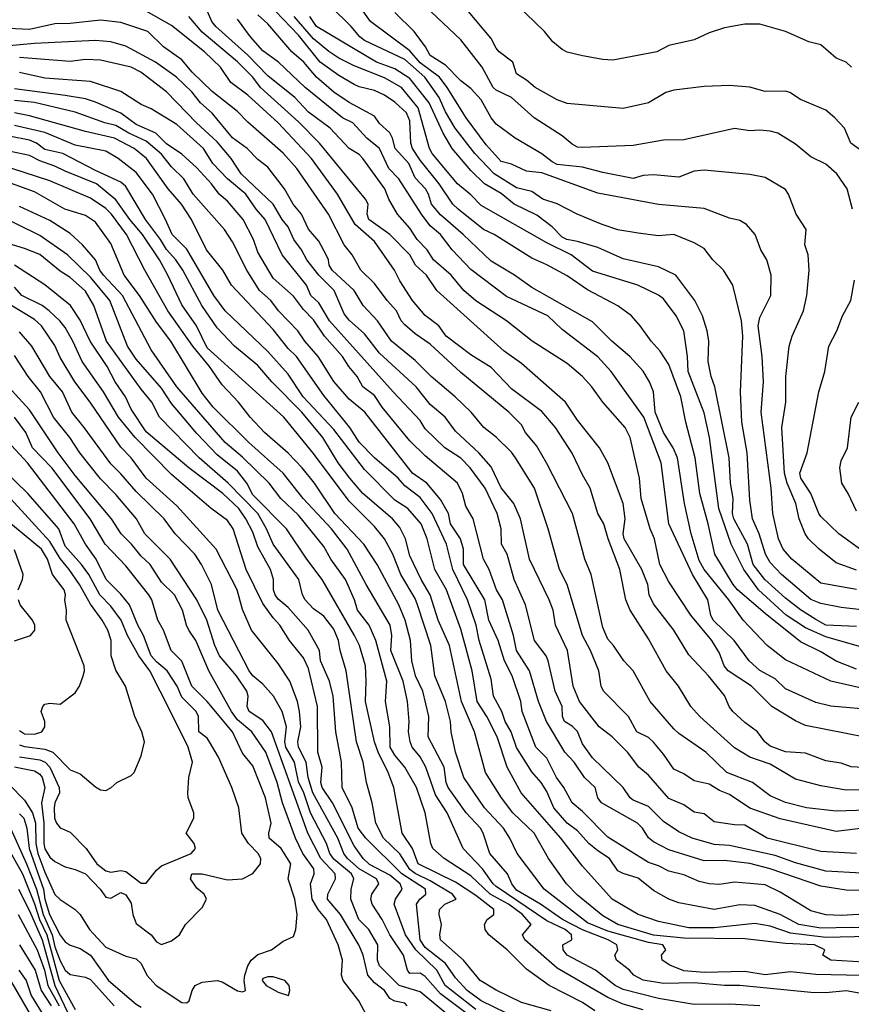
# Model space of a CAD drawing. Header units: metres. Extents: x -51132 to -49532, y -231222 to -229437.
# Tile 476 of 656: x -49886 to -49804, y -230517 to -230420. Entities that reach past the tile are written whole.
import ezdxf

# ---------------------------------------------------------------- set-up
doc = ezdxf.new("R2010")
doc.units = ezdxf.units.M
for name, color, linetype in [('CONTOUR_HALF', 8, 'Continuous'), ('CONTOUR_INDEX', 1, 'Continuous'), ('CONTOUR_INTER', 3, 'Continuous')]:
    doc.layers.add(name, color=color, linetype=linetype)

msp = doc.modelspace()

# ---------------------------------------------------------------- linework, layer by layer
at = {"layer": 'CONTOUR_HALF'}
for points, elevation in [([(-49803.08, -230478.254), (-49805.08, -230478.005), (-49807.08, -230477.609), (-49808.08, -230477.207), (-49810.943, -230474.759), (-49812.08, -230473.575), (-49812.538, -230472.759), (-49813.157, -230470.759), (-49813.828, -230469.259), (-49814.08, -230467.421), (-49814.337, -230462.759), (-49814.856, -230459.759), (-49814.999, -230456.759), (-49814.761, -230451.259), (-49814.901, -230449.759), (-49815.771, -230446.259), (-49816.666, -230444.759), (-49817.712, -230443.759), (-49818.58, -230442.635), (-49819.58, -230442.06), (-49821.58, -230441.266), (-49823.08, -230441.394), (-49825.08, -230441.12), (-49827.08, -230440.779), (-49828.628, -230440.259), (-49831.101, -230439.259), (-49833.08, -230438.22), (-49834.474, -230437.759), (-49835.58, -230437.007), (-49837.08, -230436.641), (-49839.295, -230435.259), (-49841.178, -230433.259), (-49843.114, -230430.759), (-49844.08, -230429.146), (-49844.708, -230427.759), (-49846.121, -230425.759), (-49848.08, -230424.009), (-49852.08, -230422.123), (-49852.523, -230421.759), (-49853.365, -230420.759), (-49855.426, -230418.759)], 76.5), ([(-49803.08, -230495.99), (-49804.58, -230496.019), (-49807.08, -230495.575), (-49809.58, -230494.935), (-49812.08, -230493.438), (-49814.08, -230492.758), (-49815.58, -230491.83), (-49819.018, -230488.759), (-49819.898, -230487.759), (-49821.104, -230485.759), (-49822.316, -230484.259), (-49824.08, -230481.096), (-49825.875, -230478.259), (-49826.307, -230477.259), (-49826.893, -230474.259), (-49828.046, -230471.259), (-49828.484, -230469.759), (-49829.073, -230468.759), (-49829.814, -230466.259), (-49830.58, -230464.938), (-49831.58, -230462.808), (-49833.238, -230460.259), (-49834.58, -230458.678), (-49837.58, -230456.448), (-49839.58, -230454.345), (-49841.58, -230453.105), (-49844.017, -230451.259), (-49844.728, -230450.259), (-49846.08, -230449.231), (-49847.345, -230447.759), (-49848.58, -230445.814), (-49849.102, -230444.759), (-49851.08, -230441.944), (-49852.989, -230440.259), (-49854.723, -230437.259), (-49857.293, -230433.759), (-49860.588, -230430.259), (-49863.58, -230427.516), (-49865.235, -230426.259), (-49866.27, -230424.759), (-49867.836, -230423.259), (-49871.08, -230420.643), (-49873.58, -230419.241)], 72.5), ([(-49802.58, -230490.837), (-49808.58, -230489.631), (-49809.58, -230489.193), (-49811.921, -230487.759), (-49813.905, -230485.759), (-49816.229, -230484.259), (-49816.605, -230483.759), (-49817.08, -230482.501), (-49817.829, -230481.259), (-49819.899, -230478.759), (-49822.08, -230475.474), (-49822.956, -230473.759), (-49823.486, -230471.259), (-49823.912, -230470.259), (-49824.782, -230467.259), (-49824.963, -230465.259), (-49825.877, -230461.259), (-49826.375, -230460.259), (-49828.58, -230457.782), (-49829.64, -230456.259), (-49830.588, -230455.259), (-49832.08, -230453.968), (-49835.521, -230451.759), (-49838.08, -230449.754), (-49841.08, -230447.783), (-49842.26, -230446.759), (-49843.512, -230445.259), (-49845.268, -230443.759), (-49845.878, -230442.759), (-49846.888, -230441.759), (-49847.58, -230440.619), (-49848.798, -230439.259), (-49849.675, -230437.759), (-49850.06, -230436.759), (-49852.215, -230433.759), (-49852.58, -230433.375), (-49853.58, -230432.767), (-49855.466, -230430.759), (-49857.58, -230429.19), (-49858.942, -230427.759), (-49861.58, -230425.607), (-49863.58, -230423.591), (-49866.727, -230420.759), (-49867.124, -230420.259), (-49867.55, -230419.259)], 73.5), ([(-49803.08, -230485.964), (-49806.08, -230485.268), (-49810.58, -230483.16), (-49812.363, -230481.759), (-49814.725, -230479.259), (-49816.164, -230477.259), (-49818.58, -230474.279), (-49819.08, -230473.375), (-49819.865, -230470.759), (-49820.505, -230467.759), (-49821.207, -230463.259), (-49821.627, -230462.259), (-49822.595, -230460.759), (-49823.416, -230458.759), (-49823.593, -230456.759), (-49823.978, -230455.759), (-49824.58, -230454.716), (-49825.925, -230453.259), (-49827.669, -230451.759), (-49829.58, -230449.865), (-49835.58, -230446.489), (-49837.271, -230445.259), (-49839.58, -230443.885), (-49842.328, -230441.259), (-49844.58, -230439.323), (-49845.464, -230438.259), (-49845.77, -230437.259), (-49846.061, -230436.759), (-49847.08, -230435.666), (-49847.684, -230434.259), (-49849.039, -230432.759), (-49849.299, -230431.759), (-49849.58, -230431.235), (-49850.58, -230430.319), (-49851.08, -230429.586), (-49853.58, -230428.25), (-49855.08, -230427.211), (-49856.81, -230425.759), (-49858.033, -230424.259), (-49859.235, -230423.259), (-49861.58, -230420.491), (-49862.58, -230419.593)], 74.5), ([(-49802.58, -230482.052), (-49806.58, -230480.902), (-49808.58, -230480.004), (-49810.507, -230478.759), (-49813.23, -230476.259), (-49814.687, -230474.259), (-49815.935, -230471.759), (-49817.128, -230468.259), (-49818.052, -230461.259), (-49818.58, -230458.817), (-49820.165, -230454.759), (-49820.227, -230453.259), (-49820.601, -230450.759), (-49821.34, -230449.259), (-49822.58, -230447.574), (-49823.08, -230447.222), (-49825.107, -230446.259), (-49829.58, -230444.868), (-49831.696, -230443.259), (-49834.08, -230442.062), (-49840.58, -230438.408), (-49841.58, -230437.336), (-49842.903, -230436.259), (-49845.39, -230433.259), (-49845.654, -230432.759), (-49846.762, -230428.759), (-49848.429, -230426.759), (-49850.08, -230425.805), (-49853.08, -230424.639), (-49854.58, -230423.864), (-49855.58, -230423.208), (-49857.08, -230421.951), (-49859.005, -230419.759)], 75.5), ([(-49803.58, -230474.343), (-49805.58, -230473.599), (-49807.262, -230472.259), (-49808.286, -230471.259), (-49808.631, -230470.759), (-49809.226, -230469.259), (-49809.55, -230467.759), (-49810.39, -230465.759), (-49810.676, -230464.759), (-49810.921, -230460.259), (-49810.546, -230457.759), (-49810.548, -230455.259), (-49810.201, -230452.259), (-49809.902, -230451.259), (-49808.801, -230448.759), (-49808.45, -230447.259), (-49808.237, -230444.759), (-49808.332, -230443.259), (-49808.659, -230442.259), (-49808.53, -230440.759), (-49809.525, -230439.259), (-49810.274, -230437.259), (-49810.58, -230436.813), (-49812.58, -230435.646), (-49814.08, -230435.337), (-49818.58, -230434.915), (-49819.58, -230435.001), (-49821.08, -230435.59), (-49823.58, -230435.355), (-49824.58, -230435.445), (-49825.58, -230435.717), (-49828.58, -230435.156), (-49830.58, -230434.605), (-49833.08, -230434.364), (-49833.58, -230434.104), (-49834.58, -230433.284), (-49837.222, -230431.759), (-49839.08, -230430.378), (-49839.564, -230429.759), (-49840.58, -230427.971), (-49841.58, -230426.864), (-49842.58, -230426.114), (-49844.08, -230424.554), (-49845.58, -230423.595), (-49846.046, -230422.759), (-49847.172, -230421.259), (-49849.08, -230419.358)], 77.5), ([(-49802.58, -230433.376), (-49804.118, -230432.259), (-49804.762, -230430.759), (-49805.695, -230429.759), (-49806.58, -230428.982), (-49809.08, -230427.943), (-49810.141, -230427.259), (-49810.58, -230427.133), (-49812.58, -230427.15), (-49814.08, -230426.73), (-49816.08, -230426.551), (-49818.58, -230426.669), (-49821.58, -230427.032), (-49822.347, -230427.259), (-49824.08, -230428.288), (-49826.58, -230428.846), (-49832.08, -230428.353), (-49833.08, -230427.974), (-49835.239, -230426.759), (-49836.08, -230426.044), (-49837.08, -230425.417), (-49837.435, -230424.259), (-49838.788, -230423.259), (-49839.08, -230422.89), (-49839.58, -230421.926), (-49841.798, -230419.259)], 78.5), ([(-49802.08, -230499.659), (-49805.58, -230500.087), (-49811.08, -230498.83), (-49814.08, -230497.787), (-49816.08, -230496.445), (-49817.08, -230496.03), (-49818.08, -230495.436), (-49819.58, -230495.099), (-49820.58, -230494.405), (-49821.58, -230493.945), (-49822.58, -230492.453), (-49823.58, -230491.269), (-49824.08, -230490.835), (-49825.208, -230490.259), (-49826.049, -230488.759), (-49828.506, -230486.259), (-49828.728, -230485.759), (-49828.975, -230484.259), (-49829.797, -230482.259), (-49830.569, -230480.759), (-49832.092, -230475.759), (-49832.841, -230474.259), (-49833.954, -230470.259), (-49835.309, -230466.259), (-49837.176, -230463.259), (-49837.58, -230462.688), (-49839.08, -230461.207), (-49840.304, -230460.259), (-49841.566, -230458.759), (-49843.121, -230457.259), (-49845.504, -230455.259), (-49847.08, -230453.674), (-49849.403, -230451.759), (-49850.778, -230449.759), (-49852.191, -230448.259), (-49853.084, -230446.759), (-49855.262, -230444.759), (-49855.552, -230444.259), (-49855.609, -230443.759), (-49855.836, -230443.259), (-49856.58, -230441.923), (-49857.58, -230440.734), (-49858.288, -230439.259), (-49859.094, -230438.259), (-49859.95, -230436.759), (-49861.58, -230434.604), (-49862.58, -230433.848), (-49863.636, -230432.759), (-49865.08, -230431.739), (-49867.08, -230429.29), (-49868.23, -230428.259), (-49869.08, -230427.2), (-49870.605, -230425.759), (-49872.679, -230424.259), (-49875.58, -230422.678), (-49877.08, -230422.269), (-49878.58, -230422.126), (-49884.58, -230422.41), (-49887.08, -230422.661)], 71.5), ([(-49803.08, -230504.193), (-49806.58, -230504.011), (-49809.58, -230503.171), (-49811.58, -230502.461), (-49816.08, -230501.458), (-49817.58, -230501.374), (-49819.769, -230500.759), (-49821.08, -230500.132), (-49822.58, -230499.106), (-49824.08, -230497.609), (-49825.58, -230496.993), (-49825.887, -230496.759), (-49826.563, -230495.759), (-49829.58, -230492.826), (-49830.58, -230491.457), (-49831.08, -230490.218), (-49831.58, -230489.715), (-49832.337, -230489.259), (-49832.535, -230488.759), (-49832.591, -230487.759), (-49833.285, -230486.259), (-49833.959, -230483.259), (-49834.17, -230482.759), (-49835.317, -230481.259), (-49836.194, -230477.759), (-49837.313, -230475.259), (-49838.017, -230472.759), (-49838.573, -230471.759), (-49838.597, -230470.259), (-49838.971, -230468.759), (-49840.169, -230466.259), (-49841.657, -230464.259), (-49842.58, -230463.278), (-49844.16, -230462.259), (-49846.08, -230460.403), (-49846.58, -230459.569), (-49849.247, -230456.759), (-49855.502, -230449.759), (-49856.58, -230447.998), (-49857.351, -230447.259), (-49857.784, -230446.259), (-49860.171, -230443.259), (-49861.845, -230439.759), (-49862.76, -230438.759), (-49863.765, -230437.259), (-49865.58, -230435.767), (-49867.016, -230434.259), (-49867.941, -230432.759), (-49870.58, -230430.418), (-49873.08, -230428.879), (-49874.08, -230428.437), (-49876.08, -230427.153), (-49879.08, -230426.177), (-49883.58, -230425.828), (-49886.08, -230425.275)], 70.5), ([(-49801.58, -230508.161), (-49805.08, -230508.377), (-49806.58, -230508.314), (-49808.08, -230507.905), (-49811.08, -230506.059), (-49812.58, -230505.357), (-49815.58, -230505.083), (-49817.08, -230505.293), (-49818.08, -230505.244), (-49819.08, -230505.02), (-49820.58, -230504.36), (-49822.08, -230503.992), (-49823.08, -230503.454), (-49824.08, -230503.129), (-49828.08, -230500.643), (-49830.58, -230498.108), (-49831.585, -230497.259), (-49832.42, -230495.759), (-49833.14, -230494.759), (-49834.08, -230492.863), (-49835.176, -230491.759), (-49836.537, -230488.259), (-49836.656, -230487.259), (-49837.51, -230484.759), (-49838.276, -230483.259), (-49838.903, -230481.259), (-49839.809, -230479.259), (-49840.21, -230477.259), (-49842.291, -230473.759), (-49842.321, -230472.259), (-49842.605, -230471.259), (-49843.58, -230469.767), (-49843.774, -230468.759), (-49844.58, -230467.369), (-49845.907, -230465.759), (-49847.342, -230464.759), (-49852.019, -230458.759), (-49853.58, -230457.462), (-49855.08, -230455.729), (-49856.641, -230453.259), (-49857.961, -230451.759), (-49858.625, -230450.759), (-49860.558, -230448.759), (-49861.296, -230447.759), (-49862.422, -230446.759), (-49863.672, -230444.759), (-49865.08, -230441.989), (-49865.86, -230440.759), (-49868.956, -230437.259), (-49869.875, -230435.759), (-49871.08, -230434.578), (-49872.08, -230433.339), (-49873.58, -230432.038), (-49875.302, -230431.259), (-49876.58, -230430.503), (-49877.651, -230430.259), (-49880.58, -230429.204), (-49884.58, -230428.257), (-49886.58, -230428.049)], 69.5), ([(-49798.08, -230510.347), (-49806.58, -230510.528), (-49810.08, -230510.12), (-49812.08, -230509.423), (-49813.58, -230509.144), (-49817.58, -230509.588), (-49820.08, -230509.569), (-49823.08, -230508.959), (-49825.08, -230508.277), (-49827.649, -230506.759), (-49830.58, -230503.495), (-49832.706, -230500.759), (-49836.617, -230496.259), (-49838.009, -230493.759), (-49839.003, -230490.759), (-49839.994, -230488.759), (-49840.968, -230487.259), (-49841.436, -230484.259), (-49842.58, -230480.134), (-49843.995, -230476.259), (-49845.147, -230474.259), (-49845.902, -230471.259), (-49846.488, -230469.759), (-49847.779, -230468.259), (-49849.08, -230467.417), (-49852.08, -230464.405), (-49855.08, -230460.481), (-49858.114, -230457.259), (-49859.58, -230455.014), (-49861.58, -230452.783), (-49865.801, -230448.759), (-49866.927, -230447.259), (-49869.58, -230442.699), (-49871.041, -230441.259), (-49871.667, -230439.759), (-49872.951, -230437.259), (-49874.58, -230435.148), (-49876.34, -230433.759), (-49877.58, -230433.051), (-49880.58, -230432.46), (-49883.58, -230431.195), (-49886.58, -230430.507)], 68.5), ([(-49803.08, -230514.273), (-49807.58, -230514.189), (-49810.08, -230513.925), (-49812.58, -230514.199), (-49814.58, -230513.895), (-49818.58, -230513.973), (-49820.58, -230513.809), (-49821.972, -230513.259), (-49822.714, -230512.759), (-49822.792, -230512.259), (-49822.347, -230511.759), (-49822.67, -230511.259), (-49824.08, -230511.018), (-49828.08, -230509.916), (-49830.08, -230509.085), (-49834.37, -230505.759), (-49837.03, -230502.259), (-49837.723, -230500.759), (-49838.376, -230499.759), (-49840.245, -230497.759), (-49842.261, -230494.759), (-49843.093, -230492.259), (-49843.518, -230490.259), (-49843.581, -230489.259), (-49844.068, -230487.259), (-49845.146, -230484.759), (-49845.539, -230481.759), (-49846.829, -230477.759), (-49847.08, -230477.127), (-49848.477, -230474.759), (-49849.278, -230472.759), (-49850.099, -230471.259), (-49851.08, -230470.016), (-49853.58, -230467.528), (-49857.08, -230462.819), (-49860.026, -230459.259), (-49867.58, -230452.435), (-49868.636, -230450.259), (-49870.08, -230448.166), (-49871.437, -230445.259), (-49872.288, -230443.759), (-49873.933, -230441.259), (-49875.2, -230439.759), (-49876.58, -230437.848), (-49878.488, -230436.259), (-49881.58, -230435.024), (-49882.58, -230434.505), (-49884.08, -230433.992), (-49885.08, -230433.465), (-49887.58, -230432.942)], 67.5), ([(-49813.08, -230517.283), (-49816.08, -230517.104), (-49819.58, -230517.142), (-49823.08, -230516.532), (-49826.58, -230515.658), (-49827.345, -230515.259), (-49829.278, -230513.759), (-49832.08, -230512.276), (-49832.494, -230511.759), (-49832.498, -230511.259), (-49831.612, -230510.759), (-49831.649, -230510.259), (-49832.274, -230509.759), (-49834.08, -230508.895), (-49839.08, -230505.517), (-49839.389, -230505.259), (-49840.42, -230503.759), (-49842.349, -230501.759), (-49843.915, -230498.259), (-49845.08, -230496.464), (-49846.014, -230493.759), (-49846.58, -230492.711), (-49847.37, -230491.759), (-49847.568, -230491.259), (-49847.716, -230490.259), (-49847.665, -230489.259), (-49847.821, -230487.259), (-49848.254, -230485.259), (-49849.459, -230482.259), (-49849.355, -230480.759), (-49849.536, -230479.759), (-49851.913, -230475.759), (-49853.761, -230472.259), (-49855.302, -230470.259), (-49858.113, -230467.259), (-49860.08, -230464.771), (-49863.483, -230461.759), (-49866.967, -230458.259), (-49868.08, -230456.883), (-49871.142, -230451.759), (-49872.58, -230449.897), (-49874.24, -230447.259), (-49875.761, -230445.259), (-49877.08, -230442.148), (-49878.58, -230440.043), (-49879.58, -230439.373), (-49881.601, -230438.759), (-49884.58, -230437.056), (-49888.08, -230435.791)], 66.5), ([(-49829.367, -230517.759), (-49830.58, -230516.926), (-49833.856, -230515.259), (-49836.08, -230513.665), (-49838, -230511.759), (-49839.795, -230510.259), (-49840.163, -230509.759), (-49840.239, -230509.259), (-49839.989, -230508.759), (-49839.311, -230508.259), (-49839.326, -230507.759), (-49841.08, -230506.382), (-49843.08, -230505.073), (-49846.774, -230503.259), (-49847.327, -230501.759), (-49848.364, -230500.259), (-49849.184, -230495.759), (-49849.728, -230494.259), (-49850.728, -230492.259), (-49851.085, -230491.259), (-49851.965, -230487.259), (-49851.893, -230485.259), (-49851.983, -230483.759), (-49852.574, -230481.759), (-49853.044, -230480.759), (-49856.223, -230475.259), (-49857.754, -230473.259), (-49859.766, -230470.259), (-49863.08, -230466.891), (-49863.669, -230465.759), (-49864.58, -230464.583), (-49866.58, -230462.974), (-49868.58, -230460.846), (-49871.08, -230457.915), (-49872.08, -230456.389), (-49874.58, -230453.55), (-49875.426, -230452.259), (-49877.175, -230447.759), (-49879.08, -230445.464), (-49881.342, -230443.259), (-49884.08, -230441.345), (-49888.58, -230439.162)], 65.5), ([(-49835.58, -230519.205), (-49840.58, -230516.782), (-49841.934, -230515.759), (-49843.08, -230514.523), (-49844.08, -230513.093), (-49846.08, -230511.507), (-49846.571, -230510.759), (-49846.953, -230507.259), (-49846.619, -230506.759), (-49846.017, -230506.259), (-49846.05, -230505.759), (-49848.39, -230504.259), (-49851.92, -230500.759), (-49852.692, -230499.759), (-49853.281, -230497.759), (-49854.266, -230495.759), (-49854.339, -230493.259), (-49854.899, -230490.259), (-49855.142, -230486.759), (-49855.501, -230485.259), (-49856.403, -230483.259), (-49856.506, -230482.259), (-49857.603, -230480.259), (-49859.58, -230478.019), (-49860.58, -230477.192), (-49860.862, -230476.759), (-49861.022, -230476.259), (-49861.042, -230475.259), (-49861.331, -230474.259), (-49862.58, -230472.016), (-49863.08, -230470.593), (-49863.754, -230469.259), (-49864.462, -230468.259), (-49866.038, -230466.759), (-49869.383, -230464.259), (-49873.58, -230460.697), (-49875.08, -230458.47), (-49875.635, -230457.259), (-49876.657, -230455.759), (-49877.423, -230454.259), (-49879.122, -230451.759), (-49880.08, -230449.708), (-49881.036, -230448.259), (-49883.58, -230446.214), (-49886.58, -230444.273)], 64.5), ([(-49842.08, -230517.954), (-49844.58, -230516.087), (-49846.08, -230514.376), (-49846.58, -230514.054), (-49847.58, -230514.064), (-49847.813, -230513.759), (-49848.217, -230512.259), (-49849.583, -230510.259), (-49850.318, -230508.759), (-49851.323, -230507.259), (-49851.437, -230506.759), (-49851.329, -230506.259), (-49850.637, -230505.259), (-49850.877, -230504.759), (-49852.58, -230503.778), (-49853.752, -230502.759), (-49854.093, -230502.259), (-49854.705, -230500.759), (-49857.143, -230496.259), (-49857.626, -230494.759), (-49857.828, -230493.259), (-49858.566, -230491.759), (-49858.628, -230491.259), (-49858.335, -230489.759), (-49858.464, -230488.259), (-49858.678, -230487.259), (-49859.414, -230485.259), (-49860.58, -230483.535), (-49863.195, -230480.259), (-49864.08, -230478.201), (-49864.621, -230476.259), (-49866.69, -230472.259), (-49870.58, -230467.993), (-49873.583, -230465.259), (-49875.076, -230463.259), (-49876.08, -230462.214), (-49879.11, -230457.759), (-49880.616, -230455.759), (-49882.08, -230453.386), (-49882.58, -230452.2), (-49883.91, -230450.259), (-49884.58, -230449.617), (-49887.08, -230448.131)], 63.5), ([(-49847.859, -230517.259), (-49848.08, -230517.017), (-49849.08, -230516.796), (-49849.58, -230516.545), (-49850.092, -230515.759), (-49851.08, -230514.996), (-49851.731, -230514.259), (-49852.209, -230512.259), (-49852.58, -230511.335), (-49854.426, -230508.259), (-49855.717, -230506.759), (-49855.676, -230506.259), (-49854.915, -230504.759), (-49854.958, -230504.259), (-49856.355, -230502.759), (-49857.657, -230500.259), (-49861.238, -230490.259), (-49862.08, -230489.155), (-49863.448, -230488.259), (-49863.616, -230487.759), (-49863.524, -230486.759), (-49863.648, -230486.259), (-49864.678, -230484.759), (-49866.361, -230482.759), (-49866.82, -230481.759), (-49867.606, -230479.259), (-49868.58, -230477.24), (-49871.232, -230473.259), (-49873.71, -230470.759), (-49874.549, -230469.259), (-49876.58, -230466.864), (-49878.08, -230465.341), (-49880.132, -230462.759), (-49881.128, -230461.259), (-49882.714, -230459.259), (-49883.991, -230456.759), (-49885.235, -230455.259), (-49886.58, -230453.182)], 62.5), ([(-49803.58, -230468.5), (-49804.387, -230466.759), (-49805.014, -230465.759), (-49805.205, -230464.259), (-49805.08, -230463.55), (-49804.465, -230462.259), (-49804.102, -230459.259), (-49803.339, -230457.759)], 78.5), ([(-49887.08, -230495.454), (-49885.58, -230496.984), (-49884.804, -230498.259), (-49884.486, -230499.259), (-49884.449, -230501.259), (-49884.254, -230502.259), (-49883.58, -230504.107), (-49882.58, -230506.309), (-49882.08, -230506.791), (-49880.575, -230507.759), (-49880.08, -230508.274), (-49879.168, -230509.759), (-49877.58, -230511.484), (-49875.58, -230512.363), (-49874.58, -230512.625), (-49874.08, -230513.105), (-49873.521, -230514.259), (-49872.61, -230515.259), (-49870.08, -230516.938), (-49869.58, -230516.974), (-49869.343, -230516.759), (-49869.041, -230515.759), (-49868.751, -230515.259), (-49868.08, -230514.927), (-49866.58, -230514.778), (-49866.08, -230514.898), (-49864.58, -230515.782), (-49864.08, -230515.89), (-49863.788, -230515.759), (-49863.939, -230514.759), (-49863.865, -230514.259), (-49863.58, -230513.337), (-49863.222, -230512.759), (-49862.58, -230512.215), (-49861.24, -230511.759), (-49860.08, -230510.901), (-49859.08, -230510.435), (-49858.849, -230509.759), (-49858.715, -230508.259), (-49858.92, -230506.759), (-49859.574, -230504.759), (-49859.311, -230503.259), (-49860.282, -230501.759), (-49861.476, -230500.759), (-49861.498, -230500.259), (-49861.275, -230499.259), (-49861.82, -230496.759), (-49863.08, -230493.624), (-49864.08, -230492.353), (-49865.07, -230490.259), (-49867.58, -230487.29), (-49869.089, -230485.759), (-49870.08, -230483.298), (-49871.121, -230482.259), (-49871.876, -230480.259), (-49872.425, -230479.259), (-49873.026, -230477.259), (-49873.321, -230476.759), (-49875.58, -230473.915), (-49877.644, -230471.759), (-49879.124, -230469.259), (-49882.894, -230464.259), (-49884.795, -230462.259), (-49885.46, -230460.759), (-49886.571, -230459.259)], 61.5), ([(-49886.08, -230492.712), (-49884.08, -230493.031), (-49883.532, -230493.259), (-49883.08, -230493.754), (-49882.16, -230495.759), (-49882.141, -230496.259), (-49882.575, -230497.259), (-49882.659, -230497.759), (-49882.623, -230498.759), (-49882.423, -230499.259), (-49882.08, -230499.711), (-49881.08, -230500.145), (-49879.517, -230501.759), (-49878.438, -230503.259), (-49877.58, -230503.971), (-49877.08, -230504.083), (-49876.08, -230503.942), (-49875.58, -230504.044), (-49874.08, -230505.185), (-49873.58, -230505.178), (-49872.58, -230503.903), (-49872.08, -230503.474), (-49869.168, -230502.259), (-49868.724, -230501.759), (-49868.863, -230501.259), (-49869.655, -230500.259), (-49868.879, -230498.759), (-49868.873, -230498.259), (-49869.442, -230496.759), (-49869.475, -230496.259), (-49869.373, -230494.759), (-49869.035, -230493.259), (-49869.45, -230491.759), (-49871.2, -230488.259), (-49873.238, -230484.259), (-49874.311, -230482.759), (-49875.428, -230480.759), (-49876.068, -230479.259), (-49877.08, -230477.895), (-49878.169, -230476.759), (-49879.249, -230474.759), (-49879.949, -230473.759), (-49881.58, -230471.965), (-49882.188, -230470.259), (-49885.254, -230466.759), (-49889.08, -230463.1)], 60.5), ([(-49886.08, -230490.121), (-49885.58, -230490.449), (-49884.58, -230490.479), (-49883.876, -230490.259), (-49883.572, -230489.759), (-49883.59, -230489.259), (-49883.936, -230488.259), (-49883.766, -230487.759), (-49883.58, -230487.546), (-49883.08, -230487.424), (-49882.08, -230487.526), (-49880.58, -230486.417), (-49880.151, -230485.759), (-49879.802, -230484.759), (-49879.672, -230484.259), (-49879.705, -230483.759), (-49881.473, -230479.259), (-49881.452, -230478.259), (-49881.612, -230477.259), (-49881.538, -230476.759), (-49881.665, -230476.259), (-49882.825, -230474.759), (-49883.305, -230473.259), (-49883.911, -230472.259), (-49887.52, -230469.259)], 59.5), ([(-49886.949, -230499.759), (-49885.387, -230503.259), (-49884.391, -230505.759), (-49883.753, -230508.259), (-49882.861, -230510.259), (-49882.58, -230511.463), (-49882.08, -230512.822), (-49881.58, -230513.754), (-49881.08, -230514.182), (-49879.58, -230514.44), (-49879.08, -230514.669), (-49876.735, -230517.259)], 62.5), ([(-49886.177, -230505.759), (-49885.08, -230507.889), (-49883.839, -230510.759), (-49882.593, -230515.259), (-49881.08, -230518.437)], 63.5), ([(-49886.071, -230511.259), (-49884.538, -230513.759), (-49883.95, -230515.759), (-49882.966, -230517.259)], 64.5), ([(-49887.542, -230513.759), (-49884.654, -230518.759)], 65.5), ([(-49862.08, -230514.56), (-49862.156, -230514.759), (-49861.765, -230515.259), (-49860.58, -230515.916), (-49859.544, -230516.259), (-49859.412, -230515.759), (-49859.485, -230515.259), (-49859.931, -230514.759), (-49861.08, -230514.403), (-49861.58, -230514.396), (-49862.08, -230514.56)], 61.5)]:
    msp.add_lwpolyline(points, dxfattribs=dict(at, elevation=elevation))
at = {"layer": 'CONTOUR_INDEX'}
for points, elevation in [([(-49803.58, -230484.101), (-49805.58, -230483.287), (-49807.08, -230482.373), (-49809.08, -230481.381), (-49812.58, -230478.602), (-49815.282, -230476.259), (-49815.727, -230475.759), (-49817.529, -230472.759), (-49818.183, -230469.759), (-49819.013, -230466.759), (-49819.46, -230463.259), (-49820.375, -230459.759), (-49820.867, -230457.259), (-49822.08, -230454.048), (-49822.911, -230452.759), (-49823.804, -230451.759), (-49824.882, -230450.259), (-49825.736, -230449.259), (-49827.08, -230448.267), (-49830.08, -230446.695), (-49832.08, -230445.309), (-49834.08, -230444.226), (-49835.58, -230443.573), (-49839.27, -230441.259), (-49840.323, -230440.759), (-49842.826, -230438.759), (-49843.354, -230438.259), (-49844.699, -230436.259), (-49846.58, -230433.935), (-49847.336, -230432.759), (-49847.497, -230432.259), (-49847.58, -230430.038), (-49847.921, -230429.259), (-49849.08, -230428.212), (-49850.08, -230427.507), (-49851.08, -230427.052), (-49852.58, -230426.707), (-49853.08, -230426.458), (-49854.58, -230425.582), (-49856.422, -230424.259), (-49858.58, -230421.617), (-49861.58, -230418.463)], 75), ([(-49797.08, -230506.033), (-49804.58, -230505.856), (-49807.08, -230505.487), (-49812.08, -230503.749), (-49814.08, -230503.227), (-49816.58, -230502.944), (-49818.58, -230502.988), (-49822.08, -230501.892), (-49823.58, -230501.107), (-49824.08, -230500.703), (-49824.669, -230499.759), (-49825.158, -230499.259), (-49828.705, -230497.259), (-49829.063, -230496.759), (-49829.32, -230495.759), (-49830.374, -230494.759), (-49831.41, -230493.259), (-49832.318, -230492.259), (-49834.121, -230489.259), (-49834.913, -230487.259), (-49835.789, -230484.259), (-49837.08, -230482.259), (-49837.372, -230480.759), (-49838.478, -230477.259), (-49839.04, -230476.259), (-49839.765, -230474.259), (-49840.338, -230473.259), (-49841.346, -230469.259), (-49842.08, -230468.037), (-49842.4, -230466.759), (-49842.902, -230465.759), (-49846.08, -230463.051), (-49847.58, -230461.593), (-49850.308, -230458.259), (-49851.08, -230457.104), (-49852.242, -230456.259), (-49852.794, -230455.259), (-49853.625, -230454.259), (-49854.237, -230453.259), (-49856.011, -230451.259), (-49857.08, -230449.673), (-49858.08, -230448.629), (-49859.08, -230447.316), (-49861.08, -230445.545), (-49862.58, -230442.989), (-49863.016, -230441.759), (-49864.027, -230439.759), (-49865.58, -230437.95), (-49866.408, -230437.259), (-49867.139, -230436.259), (-49868.58, -230434.672), (-49870.08, -230433.347), (-49871.58, -230432.314), (-49872.644, -230431.259), (-49874.58, -230430.393), (-49876.08, -230429.308), (-49878.58, -230428.21), (-49879.58, -230427.888), (-49881.58, -230427.535), (-49886.58, -230426.879)], 70), ([(-49833.652, -230517.759), (-49836.58, -230516.934), (-49839.08, -230515.734), (-49840.678, -230514.759), (-49842.305, -230512.759), (-49844.565, -230510.759), (-49844.628, -230510.259), (-49844.484, -230509.259), (-49844.694, -230508.259), (-49844.671, -230507.759), (-49844.146, -230507.259), (-49843.032, -230506.759), (-49843.378, -230506.259), (-49845.58, -230504.938), (-49847.08, -230504.235), (-49847.58, -230503.833), (-49848.58, -230502.284), (-49850.178, -230500.759), (-49850.938, -230499.259), (-49851.294, -230497.259), (-49851.877, -230495.259), (-49852.212, -230493.259), (-49852.849, -230491.259), (-49853.86, -230484.259), (-49854.48, -230482.259), (-49854.632, -230481.259), (-49855.08, -230480.158), (-49856.08, -230478.877), (-49857.08, -230478.135), (-49857.905, -230477.259), (-49858.191, -230476.759), (-49858.545, -230475.259), (-49861.061, -230471.759), (-49861.712, -230470.259), (-49862.564, -230468.759), (-49865.514, -230465.759), (-49868.347, -230463.259), (-49872.258, -230459.259), (-49873.017, -230457.759), (-49874.08, -230456.507), (-49877.506, -230451.759), (-49878.737, -230448.259), (-49879.58, -230446.823), (-49881.08, -230445.481), (-49882.08, -230444.871), (-49884.08, -230443.237), (-49885.58, -230442.638), (-49888.515, -230441.759)], 65), ([(-49886.08, -230491.555), (-49885.58, -230491.721), (-49883.58, -230491.985), (-49882.777, -230492.259), (-49881.08, -230494.02), (-49880.08, -230494.398), (-49878.58, -230495.699), (-49878.08, -230495.978), (-49877.58, -230496.031), (-49877.08, -230495.798), (-49876.478, -230495.259), (-49875.08, -230494.562), (-49874.772, -230494.259), (-49874.08, -230492.627), (-49873.749, -230491.259), (-49874.016, -230490.259), (-49874.706, -230488.759), (-49875.615, -230485.759), (-49876.58, -230484.184), (-49877.023, -230482.759), (-49877.037, -230481.259), (-49877.352, -230480.259), (-49877.912, -230479.259), (-49879.08, -230477.666), (-49880.156, -230475.759), (-49881.178, -230474.259), (-49882.08, -230473.192), (-49883.08, -230471.496), (-49886.95, -230467.259)], 60), ([(-49886.136, -230513.759), (-49885.416, -230514.759), (-49884.927, -230516.259), (-49883.08, -230519.253)], 65)]:
    msp.add_lwpolyline(points, dxfattribs=dict(at, elevation=elevation))
at = {"layer": 'CONTOUR_INTER'}
for points, elevation in [([(-49803.58, -230476.249), (-49807.08, -230475.612), (-49809.942, -230473.259), (-49810.797, -230472.259), (-49811.24, -230471.259), (-49811.808, -230468.759), (-49811.967, -230466.259), (-49812.977, -230458.759), (-49812.743, -230455.759), (-49812.873, -230453.259), (-49813.274, -230450.259), (-49813.08, -230449.426), (-49812.016, -230447.259), (-49811.974, -230445.259), (-49812.403, -230443.759), (-49812.982, -230442.759), (-49813.553, -230441.259), (-49814.411, -230440.259), (-49815.08, -230439.871), (-49816.08, -230439.655), (-49818.58, -230438.703), (-49823.08, -230438.283), (-49829.08, -230437.182), (-49834.58, -230435.179), (-49836.08, -230435.001), (-49837.58, -230434.307), (-49838.58, -230434.058), (-49840.08, -230432.397), (-49842.058, -230429.759), (-49843.925, -230426.759), (-49844.682, -230425.759), (-49846.58, -230424.335), (-49847.58, -230423.162), (-49851.466, -230420.259), (-49854.305, -230416.259)], 77), ([(-49803.969, -230438.759), (-49804.49, -230436.759), (-49805.508, -230435.259), (-49806.58, -230434.334), (-49808.08, -230433.607), (-49809.58, -230432.345), (-49811.336, -230431.259), (-49812.08, -230431.054), (-49813.08, -230430.956), (-49814.08, -230431.033), (-49815.58, -230430.799), (-49820.58, -230431.911), (-49822.58, -230431.954), (-49825.58, -230432.486), (-49830.58, -230432.688), (-49831.08, -230432.642), (-49831.58, -230432.358), (-49832.58, -230431.534), (-49835.325, -230429.759), (-49837.588, -230427.759), (-49839.08, -230427.021), (-49839.384, -230426.759), (-49840.45, -230424.759), (-49842.58, -230422.076), (-49846.092, -230418.759)], 78), ([(-49804.071, -230424.759), (-49804.58, -230424.273), (-49805.58, -230423.859), (-49807.08, -230422.548), (-49808.28, -230422.259), (-49810.58, -230421.235), (-49813.08, -230420.513), (-49814.58, -230420.525), (-49816.58, -230420.89), (-49818.08, -230421.359), (-49819.58, -230422.057), (-49822.08, -230422.619), (-49823.237, -230423.259), (-49827.58, -230424.08), (-49828.58, -230424.019), (-49830.58, -230423.627), (-49832.08, -230423.287), (-49832.58, -230423.025), (-49833.505, -230422.259), (-49834.327, -230421.259), (-49837.08, -230418.595)], 79), ([(-49801.08, -230493.889), (-49804.08, -230493.7), (-49805.08, -230493.363), (-49806.58, -230493.122), (-49808.58, -230492.367), (-49810.58, -230492.248), (-49812.08, -230491.672), (-49812.599, -230491.259), (-49813.315, -230490.259), (-49814.58, -230489.328), (-49815.752, -230488.259), (-49816.116, -230487.759), (-49816.58, -230486.69), (-49818.16, -230484.759), (-49820.08, -230482.684), (-49821.58, -230480.23), (-49823.58, -230477.662), (-49823.989, -230476.759), (-49824.139, -230475.759), (-49824.716, -230474.259), (-49826.484, -230471.259), (-49826.568, -230470.759), (-49826.379, -230469.259), (-49826.572, -230467.759), (-49828.087, -230463.759), (-49828.915, -230462.259), (-49831.08, -230459.541), (-49832.253, -230457.759), (-49836.58, -230453.948), (-49838.289, -230452.759), (-49844.936, -230446.759), (-49845.958, -230445.259), (-49847.049, -230444.259), (-49847.591, -230443.259), (-49849.58, -230441.245), (-49851.646, -230439.759), (-49851.796, -230439.259), (-49851.698, -230438.259), (-49851.956, -230437.759), (-49856.51, -230432.259), (-49858.58, -230430.135), (-49862.316, -230426.759), (-49863.08, -230425.753), (-49864.58, -230424.242), (-49868.08, -230421.304), (-49869.378, -230419.759)], 73), ([(-49803.58, -230479.897), (-49806.58, -230479.761), (-49807.58, -230479.191), (-49809.08, -230478.249), (-49810.58, -230477.079), (-49812.599, -230475.259), (-49813.765, -230473.759), (-49814.318, -230471.759), (-49815.648, -230469.259), (-49815.775, -230468.759), (-49815.711, -230467.259), (-49815.981, -230465.759), (-49816.127, -230463.259), (-49817.516, -230456.259), (-49817.896, -230455.259), (-49818.19, -230453.759), (-49818.133, -230451.759), (-49818.286, -230450.759), (-49818.739, -230449.259), (-49819.505, -230447.759), (-49821.384, -230445.259), (-49823.08, -230444.434), (-49826.58, -230443.657), (-49829.08, -230442.521), (-49831.08, -230441.929), (-49832.124, -230441.759), (-49832.58, -230441.503), (-49833.58, -230440.509), (-49835.08, -230439.343), (-49837.317, -230438.259), (-49838.58, -230437.205), (-49840.252, -230436.259), (-49841.58, -230434.945), (-49843.438, -230432.759), (-49844.3, -230431.259), (-49845.678, -230428.259), (-49847.58, -230425.874), (-49849.08, -230424.935), (-49850.895, -230424.259), (-49856.8, -230420.759), (-49857.448, -230419.759)], 76), ([(-49798.58, -230497.858), (-49805.58, -230498.097), (-49808.498, -230497.759), (-49810.58, -230497.232), (-49812.08, -230496.579), (-49813.827, -230495.259), (-49816.339, -230494.259), (-49818.434, -230492.259), (-49821.08, -230490.428), (-49821.58, -230489.956), (-49823.902, -230487.259), (-49825.565, -230484.259), (-49826.487, -230483.259), (-49827.513, -230481.759), (-49828.08, -230481.14), (-49828.58, -230479.994), (-49829.715, -230474.759), (-49830.349, -230473.259), (-49831.575, -230468.759), (-49834.08, -230463.817), (-49835.08, -230462.117), (-49836.19, -230460.759), (-49836.58, -230459.993), (-49837.849, -230458.759), (-49842.58, -230454.852), (-49845.58, -230452.042), (-49847.08, -230451.05), (-49848.08, -230450.167), (-49848.453, -230449.759), (-49848.912, -230448.759), (-49849.827, -230447.759), (-49851.08, -230446.07), (-49852.435, -230444.759), (-49853.292, -230443.259), (-49854.08, -230442.256), (-49855.606, -230439.259), (-49858.745, -230434.759), (-49860.08, -230433.246), (-49863.58, -230430.166), (-49864.58, -230429.135), (-49867.08, -230427.166), (-49869.039, -230425.259), (-49870.08, -230424.039), (-49871.876, -230422.759), (-49873.438, -230421.259), (-49876.08, -230420.358), (-49878.08, -230420.141), (-49881.08, -230420.463), (-49882.58, -230420.472), (-49885.08, -230421.062), (-49888.58, -230420.898)], 72), ([(-49801.58, -230488.119), (-49806.08, -230487.739), (-49807.58, -230487.361), (-49810.58, -230486.012), (-49811.58, -230485.036), (-49813.08, -230484.208), (-49814.133, -230483.259), (-49815.612, -230481.259), (-49817.692, -230479.259), (-49817.912, -230478.759), (-49818.235, -230477.259), (-49819.731, -230474.759), (-49822.056, -230469.759), (-49822.811, -230463.759), (-49824.536, -230459.259), (-49827.764, -230454.759), (-49829.08, -230453.299), (-49832.58, -230450.625), (-49834.004, -230449.259), (-49838.08, -230447.358), (-49841.58, -230444.693), (-49843.439, -230442.759), (-49844.575, -230441.259), (-49845.58, -230440.381), (-49846.444, -230439.259), (-49848.669, -230435.759), (-49849.664, -230434.759), (-49850.58, -230432.767), (-49851.823, -230431.759), (-49853.199, -230430.259), (-49854.244, -230429.759), (-49857.924, -230426.759), (-49860.528, -230424.259), (-49862.08, -230423.134), (-49863.314, -230421.759), (-49864.58, -230420.04)], 74), ([(-49803.58, -230502.249), (-49807.08, -230502.071), (-49812.378, -230500.759), (-49814.58, -230499.453), (-49815.58, -230499.434), (-49817.58, -230499.119), (-49818.58, -230498.356), (-49819.58, -230498.179), (-49820.58, -230497.467), (-49822.08, -230496.827), (-49824.08, -230494.545), (-49825.01, -230493.759), (-49826.139, -230492.259), (-49827.656, -230490.759), (-49828.939, -230489.759), (-49830.863, -230487.259), (-49831.494, -230485.759), (-49832.058, -230482.259), (-49833.252, -230479.759), (-49833.483, -230478.259), (-49833.858, -230477.259), (-49835.799, -230473.259), (-49836.687, -230469.259), (-49837.352, -230467.759), (-49838.58, -230466.227), (-49839.58, -230464.133), (-49840.803, -230462.759), (-49843.08, -230460.628), (-49844.101, -230459.259), (-49845.58, -230457.99), (-49846.965, -230456.259), (-49850.58, -230452.954), (-49852.08, -230451.044), (-49853.58, -230449.704), (-49854.08, -230449.063), (-49855.066, -230446.759), (-49856.58, -230445.272), (-49857.765, -230443.759), (-49858.263, -230442.759), (-49859.036, -230441.759), (-49859.58, -230440.496), (-49860.181, -230439.759), (-49861.058, -230438.259), (-49864.226, -230435.259), (-49865.208, -230433.759), (-49866.58, -230432.116), (-49868.621, -230430.259), (-49871.58, -230427.175), (-49874.1, -230425.259), (-49875.056, -230424.759), (-49878.08, -230424.061), (-49879.58, -230424.012), (-49881.08, -230424.196), (-49886.08, -230423.82)], 71), ([(-49799.58, -230509.708), (-49804.08, -230509.535), (-49807.08, -230509.622), (-49809.24, -230509.259), (-49811.08, -230508.274), (-49813.58, -230507.363), (-49815.08, -230507.301), (-49817.58, -230507.765), (-49821.08, -230507.125), (-49822.08, -230506.766), (-49823.58, -230505.915), (-49825.08, -230504.669), (-49826.58, -230504.23), (-49827.08, -230503.96), (-49827.9, -230502.759), (-49829.08, -230502.007), (-49829.945, -230501.259), (-49831.08, -230500.014), (-49832.08, -230499.257), (-49833.392, -230497.759), (-49834.08, -230496.132), (-49834.65, -230495.259), (-49835.58, -230494.191), (-49837.08, -230491.798), (-49837.592, -230490.259), (-49838.202, -230489.259), (-49838.542, -230488.259), (-49839.343, -230486.759), (-49839.58, -230485.082), (-49840.758, -230481.259), (-49841.064, -230479.759), (-49841.899, -230477.259), (-49843.355, -230474.259), (-49843.993, -230471.759), (-49845.398, -230468.759), (-49846.58, -230467.16), (-49848.08, -230466.017), (-49848.743, -230465.259), (-49851.08, -230463.244), (-49852.58, -230461.7), (-49853.511, -230460.259), (-49856.08, -230457.104), (-49858.768, -230453.259), (-49859.58, -230452.493), (-49861.08, -230450.6), (-49865.186, -230446.259), (-49866.028, -230444.759), (-49867.63, -230442.759), (-49869.135, -230439.759), (-49870.116, -230438.259), (-49871.423, -230436.759), (-49873.545, -230433.759), (-49874.755, -230432.759), (-49876.696, -230431.759), (-49879.58, -230431.101), (-49885.08, -230429.545), (-49886.58, -230429.27)], 69), ([(-49799.58, -230513.146), (-49806.08, -230512.768), (-49806.881, -230512.259), (-49806.688, -230511.759), (-49807.693, -230511.259), (-49810.58, -230511.114), (-49814.58, -230510.655), (-49820.58, -230510.582), (-49823.58, -230510.303), (-49827.077, -230509.259), (-49828.58, -230508.387), (-49831.08, -230506.361), (-49832.165, -230505.259), (-49833.922, -230502.759), (-49835.354, -230500.259), (-49837.429, -230498.259), (-49838.573, -230496.759), (-49840.132, -230494.259), (-49841.216, -230490.259), (-49842.494, -230487.259), (-49843.696, -230481.759), (-49844.798, -230479.259), (-49845.591, -230476.759), (-49846.463, -230475.259), (-49847.58, -230472.93), (-49848.015, -230471.259), (-49848.58, -230470.135), (-49849.305, -230469.259), (-49852.215, -230466.759), (-49853.515, -230465.259), (-49854.654, -230463.759), (-49856.171, -230461.259), (-49858.23, -230458.759), (-49861.189, -230455.759), (-49862.58, -230454.159), (-49864.872, -230452.259), (-49866.58, -230450.463), (-49868.094, -230448.259), (-49869.981, -230444.759), (-49870.659, -230443.759), (-49871.58, -230442.743), (-49872.165, -230441.759), (-49873.664, -230439.759), (-49875.58, -230436.534), (-49876.08, -230436.097), (-49878.58, -230434.956), (-49881.792, -230433.259), (-49883.58, -230432.858), (-49884.39, -230432.259), (-49885.08, -230431.942), (-49887.08, -230431.573)], 68), ([(-49800.58, -230516.506), (-49804.58, -230515.78), (-49806.58, -230515.98), (-49808.08, -230515.969), (-49815.08, -230515.264), (-49816.58, -230515.264), (-49819.58, -230514.994), (-49822.58, -230515.069), (-49824.58, -230514.741), (-49825.515, -230514.259), (-49825.946, -230513.759), (-49827.215, -230512.759), (-49827.389, -230512.259), (-49827.077, -230511.759), (-49827.206, -230511.259), (-49828.048, -230510.759), (-49830.58, -230509.778), (-49832.557, -230508.759), (-49834.703, -230507.259), (-49837.08, -230505.862), (-49837.537, -230505.259), (-49837.954, -230504.259), (-49839.715, -230502.259), (-49840.352, -230500.259), (-49840.637, -230499.759), (-49842.044, -230498.259), (-49843.82, -230495.759), (-49844.006, -230495.259), (-49844.221, -230493.759), (-49845.78, -230490.759), (-49845.72, -230488.759), (-49846.311, -230486.259), (-49847.033, -230484.759), (-49847.411, -230483.259), (-49847.535, -230481.259), (-49848.046, -230479.259), (-49848.681, -230477.759), (-49850.82, -230473.759), (-49852.132, -230471.759), (-49854.994, -230468.759), (-49856.991, -230465.759), (-49858.199, -230464.259), (-49859.58, -230462.81), (-49861.917, -230460.759), (-49863.343, -230459.259), (-49864.496, -230457.759), (-49866.08, -230456.074), (-49867.35, -230454.259), (-49868.982, -230452.259), (-49871.466, -230448.759), (-49873.73, -230444.759), (-49875.524, -230441.259), (-49877.014, -230439.259), (-49877.58, -230438.68), (-49879.08, -230437.684), (-49883.08, -230435.97), (-49888.08, -230434.354)], 67), ([(-49824.58, -230517.657), (-49826.58, -230517.098), (-49828.08, -230516.455), (-49833.08, -230513.553), (-49836.256, -230510.759), (-49836.478, -230510.259), (-49835.652, -230509.259), (-49836.498, -230508.259), (-49837.854, -230507.259), (-49839.668, -230506.259), (-49841.58, -230504.462), (-49844.199, -230502.759), (-49845.321, -230501.759), (-49845.538, -230501.259), (-49846.074, -230498.259), (-49846.939, -230495.759), (-49848.097, -230493.759), (-49849.08, -230492.578), (-49849.528, -230491.759), (-49849.581, -230489.759), (-49850.003, -230487.259), (-49849.872, -230485.259), (-49850.936, -230481.259), (-49851.595, -230479.759), (-49852.755, -230478.259), (-49853.05, -230477.259), (-49853.923, -230475.259), (-49855.378, -230473.259), (-49856.08, -230472.003), (-49858.58, -230468.918), (-49860.3, -230467.259), (-49861.466, -230465.759), (-49864.08, -230463.21), (-49865.801, -230461.759), (-49870.557, -230456.259), (-49873.08, -230452.6), (-49875.913, -230447.259), (-49877.793, -230445.259), (-49878.163, -230444.759), (-49878.58, -230443.75), (-49879.878, -230442.259), (-49881.08, -230441.149), (-49883.08, -230439.862), (-49886.08, -230438.495)], 66), ([(-49801.129, -230473.759), (-49805.306, -230470.759), (-49807.08, -230469.039), (-49807.287, -230468.759), (-49808.055, -230466.759), (-49809.054, -230465.259), (-49809.151, -230464.759), (-49808.438, -230462.759), (-49807.265, -230456.759), (-49806.672, -230454.759), (-49806.285, -230452.259), (-49805.508, -230450.759), (-49804.945, -230449.259), (-49804.119, -230447.759), (-49803.764, -230445.759)], 78), ([(-49841.08, -230517.635), (-49844.113, -230515.259), (-49844.931, -230513.759), (-49847.019, -230511.759), (-49848.031, -230510.259), (-49849.144, -230507.259), (-49849.003, -230506.759), (-49848.339, -230505.759), (-49848.554, -230505.259), (-49849.58, -230504.384), (-49851.58, -230503.332), (-49852.207, -230502.759), (-49853.08, -230501.512), (-49855.213, -230497.259), (-49856.233, -230495.759), (-49856.356, -230495.259), (-49856.247, -230493.759), (-49856.656, -230492.259), (-49856.698, -230487.759), (-49857.58, -230484.011), (-49858.08, -230482.969), (-49859.46, -230481.259), (-49860.417, -230479.759), (-49861.08, -230479.038), (-49862.08, -230477.622), (-49863.735, -230474.259), (-49864.996, -230470.259), (-49865.58, -230469.447), (-49867.188, -230468.259), (-49871.08, -230464.915), (-49874.664, -230461.259), (-49876.31, -230459.259), (-49877.778, -230456.759), (-49879.883, -230453.759), (-49880.807, -230451.759), (-49881.58, -230450.429), (-49882.096, -230449.759), (-49883.149, -230448.759), (-49883.828, -230448.259), (-49885.859, -230447.259), (-49886.58, -230446.452)], 64), ([(-49843.08, -230518.794), (-49846.58, -230515.895), (-49848.636, -230515.259), (-49850.58, -230513.33), (-49850.778, -230512.759), (-49850.764, -230511.259), (-49851.636, -230509.759), (-49852.617, -230508.759), (-49853.427, -230506.759), (-49853.372, -230505.759), (-49853.106, -230504.759), (-49853.347, -230504.259), (-49855.08, -230502.825), (-49855.472, -230502.259), (-49855.804, -230501.259), (-49857.374, -230498.259), (-49858.057, -230496.259), (-49858.58, -230495.188), (-49858.96, -230493.259), (-49859.815, -230491.759), (-49859.912, -230491.259), (-49859.747, -230489.759), (-49860.166, -230488.259), (-49861.041, -230486.759), (-49862.08, -230485.566), (-49863.066, -230484.759), (-49863.433, -230484.259), (-49866.517, -230478.259), (-49867.15, -230475.759), (-49868.127, -230473.759), (-49868.791, -230472.759), (-49870.717, -230470.759), (-49871.809, -230469.259), (-49874.58, -230466.59), (-49876.08, -230464.83), (-49877.08, -230463.862), (-49879.687, -230460.259), (-49880.927, -230458.759), (-49881.831, -230456.759), (-49883.086, -230455.259), (-49884.868, -230452.259), (-49886.08, -230450.847)], 63), ([(-49851.574, -230518.759), (-49852.628, -230516.759), (-49854.156, -230514.759), (-49854.326, -230514.259), (-49854.243, -230512.759), (-49854.649, -230511.259), (-49855.799, -230508.759), (-49856.636, -230507.759), (-49857.214, -230506.759), (-49857.382, -230505.259), (-49857.038, -230504.259), (-49857.057, -230503.759), (-49858.128, -230502.259), (-49858.858, -230500.759), (-49860.147, -230497.259), (-49860.664, -230495.259), (-49861.79, -230492.259), (-49863.16, -230490.259), (-49864.58, -230489.068), (-49865.188, -230488.259), (-49867.404, -230484.259), (-49868.704, -230481.259), (-49869.373, -230480.259), (-49869.617, -230479.759), (-49870.009, -230478.259), (-49870.805, -230476.759), (-49872.08, -230475.514), (-49873.191, -230473.759), (-49874.08, -230472.966), (-49875.044, -230471.759), (-49876.05, -230470.759), (-49877.014, -230469.259), (-49880.58, -230464.999), (-49882.252, -230462.759), (-49885.08, -230458.527), (-49887.16, -230456.259)], 62), ([(-49886.58, -230493.699), (-49884.58, -230494.094), (-49884.08, -230494.436), (-49883.854, -230494.759), (-49883.563, -230495.759), (-49883.897, -230497.259), (-49883.681, -230499.259), (-49883.679, -230501.259), (-49883.58, -230501.801), (-49883.08, -230502.608), (-49882.58, -230503.033), (-49881.58, -230503.566), (-49880.58, -230503.815), (-49879.567, -230504.259), (-49878.109, -230505.759), (-49877.58, -230506.547), (-49877.08, -230506.643), (-49876.08, -230506.105), (-49875.58, -230506.331), (-49875.08, -230507.155), (-49874.909, -230508.259), (-49874.58, -230509.152), (-49873.08, -230510.255), (-49872.58, -230510.962), (-49872.08, -230511.23), (-49871.08, -230510.865), (-49870.293, -230510.259), (-49869.712, -230509.259), (-49868.08, -230507.577), (-49867.651, -230506.759), (-49867.886, -230506.259), (-49868.58, -230505.682), (-49869.225, -230504.759), (-49869.087, -230504.259), (-49868.067, -230504.259), (-49865.58, -230504.833), (-49864.08, -230504.735), (-49863.08, -230504.241), (-49862.31, -230503.259), (-49862.282, -230502.759), (-49862.539, -230502.259), (-49863.497, -230501.259), (-49864.157, -230500.259), (-49864.461, -230497.759), (-49865.135, -230495.759), (-49866.473, -230492.759), (-49867.332, -230491.259), (-49867.58, -230490.889), (-49868.399, -230490.259), (-49868.413, -230488.759), (-49868.672, -230488.259), (-49870.08, -230486.833), (-49870.539, -230485.759), (-49871.522, -230484.259), (-49872.58, -230483.375), (-49873.109, -230482.759), (-49873.842, -230480.759), (-49874.419, -230479.759), (-49875.242, -230477.759), (-49876.08, -230476.697), (-49877.54, -230475.259), (-49878.511, -230473.259), (-49879.574, -230471.759), (-49880.671, -230469.759), (-49885.279, -230463.759), (-49888.08, -230460.775)], 61), ([(-49886.193, -230476.259), (-49885.766, -230475.259), (-49885.699, -230474.759), (-49886.58, -230472.342)], 59), ([(-49886.58, -230481.293), (-49884.999, -230480.759), (-49884.548, -230480.259), (-49884.547, -230479.759), (-49884.795, -230479.259), (-49885.996, -230477.759), (-49886.179, -230477.259)], 59), ([(-49886.08, -230498.343), (-49885.663, -230498.759), (-49885.342, -230499.759), (-49885.115, -230501.759), (-49883.713, -230505.759), (-49883.565, -230506.759), (-49883.131, -230508.259), (-49882.08, -230510.315), (-49881.58, -230510.957), (-49881.08, -230511.281), (-49880.08, -230511.632), (-49879.08, -230512.288), (-49877.288, -230514.759), (-49874.58, -230517.116), (-49874.08, -230517.409)], 62), ([(-49887.763, -230500.759), (-49885.772, -230504.259), (-49884.58, -230507.224), (-49884.109, -230508.759), (-49883.387, -230510.259), (-49882.168, -230514.759), (-49880.58, -230517.621)], 63), ([(-49886.197, -230508.259), (-49884.322, -230511.759), (-49883.614, -230513.759), (-49883.273, -230515.259), (-49882.165, -230517.259)], 64)]:
    msp.add_lwpolyline(points, dxfattribs=dict(at, elevation=elevation))

doc.saveas('drawing.dxf')
